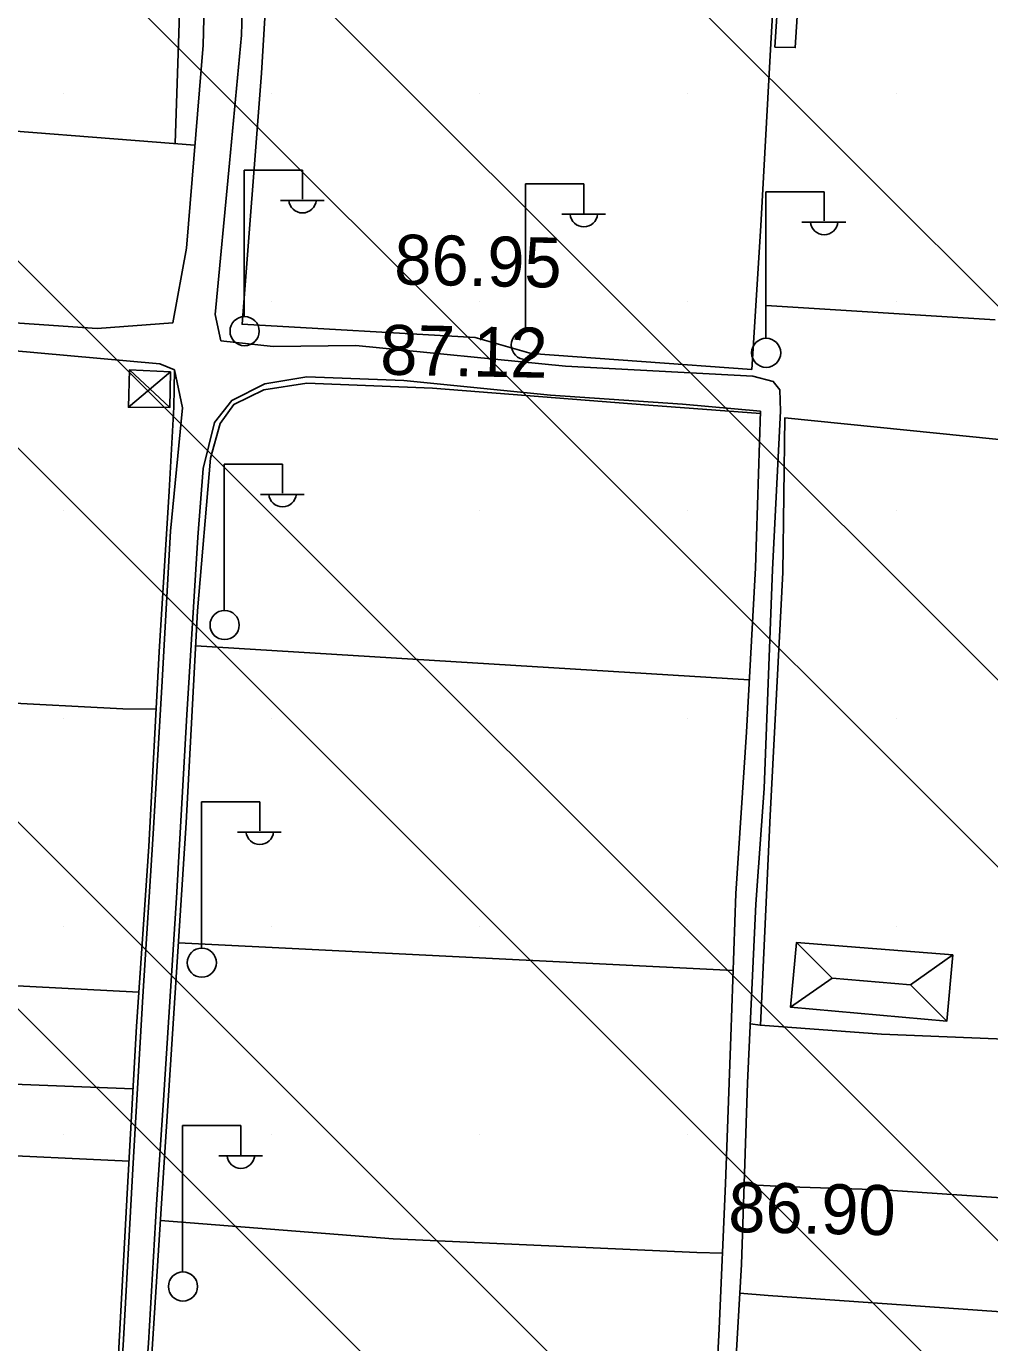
# Model space of a CAD drawing. Extents: x 417995 to 421451, y 4454518 to 4458015.
# Drawn here: x 420435 to 420550.6, y 4456095.4 to 4456253.5 of the extents above; entities that cross this region are included whole.
import ezdxf

# ---------------------------------------------------------------- set-up
doc = ezdxf.new("R2010")
doc.units = 0
for name, color, linetype in [('B_Sera', 7, 'Continuous'), ('B_Sundurma', 7, 'Continuous'), ('Hid_Kanal_Olc_Sigmayan', 7, 'Continuous'), ('S_Elektrik_Diregi', 7, 'Continuous'), ('Sinir_Ist_Duvari', 7, 'Continuous'), ('Sinir_itirazli_Mulkiyet', 7, 'Continuous'), ('Sinir_Tel_bir_taraf', 7, 'Continuous'), ('SN_TR_SIVILASMA', 7, 'Continuous'), ('TRFAT_KHA', 7, 'Continuous'), ('Y_Kot_Noktasi', 7, 'Continuous'), ('Y_Yol_Kotu', 7, 'Continuous'), ('Yol_Sose', 7, 'Continuous'), ('Yol_Toprak_Duz', 7, 'Continuous'), ('Yol_Toprak_Kesik', 7, 'Continuous')]:
    doc.layers.add(name, color=color, linetype=linetype)

msp = doc.modelspace()

# ---------------------------------------------------------------- linework, layer by layer
at = {"layer": 'B_Sera'}
for p, q in [((420527.42, 4456143.44), (420531.71, 4456139.16)), ((420546.2, 4456141.95), (420541.09, 4456138.37)), ((420526.71, 4456135.66), (420531.71, 4456139.16)), ((420541.09, 4456138.37), (420531.71, 4456139.16)), ((420545.47, 4456134), (420541.09, 4456138.37))]:
    msp.add_line(p, q, dxfattribs=at)
msp.add_lwpolyline([(420546.2, 4456141.95), (420545.47, 4456134), (420526.71, 4456135.66), (420527.42, 4456143.44)], close=True, dxfattribs=at)
at = {"layer": 'B_Sundurma'}
for p, q in [((420452.27, 4456211.97), (420447.22, 4456207.72)), ((420452.18, 4456207.69), (420447.36, 4456212.23))]:
    msp.add_line(p, q, dxfattribs=at)
msp.add_lwpolyline([(420452.27, 4456211.97), (420452.18, 4456207.69), (420447.22, 4456207.72), (420447.36, 4456212.23)], close=True, dxfattribs=at)
at = {"layer": 'Hid_Kanal_Olc_Sigmayan'}
msp.add_lwpolyline([(420523.76, 4456219.96), (420551.26, 4456218.22)], dxfattribs=at)
at = {"layer": 'S_Elektrik_Diregi'}
for p, q in [((420461.12, 4456218.7), (420461.12, 4456236.2)), ((420461.12, 4456236.2), (420468.12, 4456236.2)), ((420468.12, 4456232.7), (420468.12, 4456236.2)), ((420494.89, 4456217.04), (420494.89, 4456234.54)), ((420494.89, 4456234.54), (420501.89, 4456234.54)), ((420501.89, 4456231.04), (420501.89, 4456234.54)), ((420523.74, 4456216.1), (420523.74, 4456233.6)), ((420523.74, 4456233.6), (420530.74, 4456233.6)), ((420530.74, 4456230.1), (420530.74, 4456233.6)), ((420465.46, 4456232.56), (420470.71, 4456232.56)), ((420499.23, 4456230.9), (420504.48, 4456230.9)), ((420528.08, 4456229.96), (420533.33, 4456229.96)), ((420458.72, 4456183.4), (420458.72, 4456200.9)), ((420458.72, 4456200.9), (420465.72, 4456200.9)), ((420465.72, 4456197.4), (420465.72, 4456200.9)), ((420463.06, 4456197.26), (420468.31, 4456197.26)), ((420455.98, 4456142.85), (420455.98, 4456160.35)), ((420455.98, 4456160.35), (420462.98, 4456160.35)), ((420462.98, 4456156.85), (420462.98, 4456160.35)), ((420460.32, 4456156.71), (420465.57, 4456156.71)), ((420453.72, 4456103.96), (420453.72, 4456121.46)), ((420453.72, 4456121.46), (420460.72, 4456121.46)), ((420460.72, 4456117.96), (420460.72, 4456121.46)), ((420458.06, 4456117.82), (420463.31, 4456117.82))]:
    msp.add_line(p, q, dxfattribs=at)
for centre in [(420461.16, 4456216.87), (420494.92, 4456215.21), (420523.78, 4456214.26), (420458.76, 4456181.57), (420456.02, 4456141.02), (420453.76, 4456102.13)]:
    msp.add_circle(centre, 1.75, dxfattribs=at)
for centre in [(420468.12, 4456232.72), (420501.89, 4456231.05), (420530.74, 4456230.11), (420465.72, 4456197.42), (420462.98, 4456156.87), (420460.72, 4456117.98)]:
    msp.add_arc(centre, 1.66, 184.8384, 355.1464, dxfattribs=at)
at = {"layer": 'Sinir_Ist_Duvari'}
msp.add_lwpolyline([(420528, 4456262.84), (420527.68, 4456257.19), (420527.28, 4456250.92), (420524.82, 4456250.99), (420525.26, 4456257.82), (420525.67, 4456263.42)], dxfattribs=at)
at = {"layer": 'Sinir_itirazli_Mulkiyet'}
for points in [[(420452.81, 4456239.41), (420453.69, 4456265.96), (420454.42, 4456279.15)], [(420465.05, 4456278.46), (420463.19, 4456247.84), (420460.86, 4456217.7), (420488.83, 4456216.12), (420495.58, 4456214.18), (420522.05, 4456212.28), (420523.13, 4456229.52), (420524.28, 4456250.69), (420525.67, 4456274.61)], [(420387.74, 4456244.3), (420423.41, 4456241.68), (420455.19, 4456239.22)], [(420444.63, 4456076.16), (420446.02, 4456094.02), (420447.12, 4456114.03), (420448.2, 4456133.36), (420449.66, 4456154.96), (420450.89, 4456178.35), (420452.1, 4456197.66), (420452.66, 4456207.74), (420452.73, 4456212.21)], [(420449.23, 4456072.74), (420448.62, 4456072.8), (420449.84, 4456090.83), (420451.18, 4456112.08), (420452.63, 4456134.31), (420454.14, 4456157.82), (420455.52, 4456183.29), (420457.05, 4456201.63), (420458.24, 4456205.79), (420459.85, 4456208.05), (420463.45, 4456209.8), (420468.62, 4456210.63), (420483.72, 4456210.01), (420509.69, 4456207.96), (420523.09, 4456206.97)], [(420521.75, 4456174.98), (420455.29, 4456179.08)], [(420382.37, 4456175.72), (420387.21, 4456175.38), (420406.22, 4456174), (420431.18, 4456172.32), (420446.54, 4456171.52), (420450.53, 4456171.46)], [(420519.82, 4456140.09), (420453.21, 4456143.4)], [(420448.48, 4456137.48), (420432.31, 4456138.31), (420407.84, 4456139.75), (420387.25, 4456140.87), (420380.18, 4456141.38)], [(420523.08, 4456133.51), (420521.87, 4456133.67)], [(420379.22, 4456128.72), (420394.11, 4456127.71), (420419.06, 4456126.98), (420447.78, 4456125.87)], [(420447.3, 4456117.18), (420409.73, 4456118.94), (420378.5, 4456120.18)], [(420587.32, 4456112), (420578.69, 4456111.64), (420559.13, 4456112.28), (420537.78, 4456113.75), (420526.57, 4456114.11), (420521.13, 4456114.37)], [(420518.52, 4456106.12), (420515.44, 4456106.21), (420479.01, 4456107.86), (420451.05, 4456110.06)], [(420520.6, 4456101.34), (420524, 4456101.05), (420556.01, 4456098.8), (420580.2, 4456097.54), (420586.89, 4456097.46)]]:
    msp.add_lwpolyline(points, dxfattribs=at)
at = {"layer": 'Sinir_Tel_bir_taraf'}
msp.add_lwpolyline([(420592.54, 4456257.63), (420592.43, 4456242.43), (420592.11, 4456222.17), (420590.61, 4456199.86), (420589.71, 4456183.61), (420588.88, 4456163.55), (420588.29, 4456145.42), (420587.87, 4456130.4), (420537.64, 4456132.44), (420523.08, 4456133.51), (420524.25, 4456158.68), (420525.77, 4456187.88), (420526.03, 4456206.47), (420558.88, 4456203.15)], dxfattribs=at)
at = {"layer": 'SN_TR_SIVILASMA'}
for p, q in [((421271.63, 4455499.84), (420239.54, 4456531.93)), ((421271.16, 4455455.4), (420227.3, 4456499.27)), ((421270.93, 4455433.18), (420221.05, 4456483.06)), ((421270.47, 4455388.74), (420206.08, 4456453.13)), ((421270.24, 4455366.53), (420198.6, 4456438.16)), ((421269.77, 4455322.09), (420183.63, 4456408.23)), ((421269.54, 4455299.87), (420176.15, 4456393.26))]:
    msp.add_line(p, q, dxfattribs=at)
at = {"layer": 'TRFAT_KHA'}
for p, q in [((420439.37, 4456245.38), (420439.37, 4456245.38)), ((420464.37, 4456245.38), (420464.37, 4456245.38)), ((420489.37, 4456245.38), (420489.37, 4456245.38)), ((420514.37, 4456245.38), (420514.37, 4456245.38)), ((420539.37, 4456245.38), (420539.37, 4456245.38)), ((420439.37, 4456220.38), (420439.37, 4456220.38)), ((420464.37, 4456220.38), (420464.37, 4456220.38)), ((420489.37, 4456220.38), (420489.37, 4456220.38)), ((420514.37, 4456220.38), (420514.37, 4456220.38)), ((420539.37, 4456220.38), (420539.37, 4456220.38)), ((420439.37, 4456195.38), (420439.37, 4456195.38)), ((420464.37, 4456195.38), (420464.37, 4456195.38)), ((420489.37, 4456195.38), (420489.37, 4456195.38)), ((420514.37, 4456195.38), (420514.37, 4456195.38)), ((420539.37, 4456195.38), (420539.37, 4456195.38)), ((420439.37, 4456170.38), (420439.37, 4456170.38)), ((420464.37, 4456170.38), (420464.37, 4456170.38)), ((420489.37, 4456170.38), (420489.37, 4456170.38)), ((420514.37, 4456170.38), (420514.37, 4456170.38)), ((420539.37, 4456170.38), (420539.37, 4456170.38)), ((420439.37, 4456145.38), (420439.37, 4456145.38)), ((420464.37, 4456145.38), (420464.37, 4456145.38)), ((420489.37, 4456145.38), (420489.37, 4456145.38)), ((420514.37, 4456145.38), (420514.37, 4456145.38)), ((420539.37, 4456145.38), (420539.37, 4456145.38)), ((420439.37, 4456120.38), (420439.37, 4456120.38)), ((420464.37, 4456120.38), (420464.37, 4456120.38)), ((420489.37, 4456120.38), (420489.37, 4456120.38)), ((420514.37, 4456120.38), (420514.37, 4456120.38)), ((420539.37, 4456120.38), (420539.37, 4456120.38))]:
    msp.add_line(p, q, dxfattribs=at)
at = {"layer": 'Yol_Sose'}
for points in [[(420522.18, 4456211.47), (420499.67, 4456212.65), (420474.52, 4456215.14), (420464.59, 4456215.04), (420458.31, 4456215.69)], [(420448.08, 4456072.07), (420448.42, 4456079.53), (420449.61, 4456095.33), (420450.59, 4456111.99), (420451.42, 4456124.52), (420452.99, 4456148.8), (420454.22, 4456170.77), (420455.54, 4456192.11), (420456.17, 4456200.37), (420457.55, 4456205.91), (420459.61, 4456208.54), (420463.6, 4456210.54), (420468.65, 4456211.36), (420480.29, 4456210.95), (420497.9, 4456209.16)], [(420452.73, 4456212.21), (420453.7, 4456207.66), (420452.26, 4456192.84)], [(420497.9, 4456209.16), (420513.75, 4456208.11), (420523.1, 4456207.27)], [(420452.26, 4456192.84), (420451.22, 4456174.15), (420450.19, 4456156.49), (420448.95, 4456136.97), (420447.74, 4456116.28), (420446.57, 4456095.03), (420445.01, 4456074.09), (420443.95, 4456052.16), (420442.93, 4456035.37), (420441.92, 4456017.35), (420440.66, 4455998.94), (420439.51, 4455981.71)]]:
    msp.add_lwpolyline(points, dxfattribs=at)
at = {"layer": 'Yol_Toprak_Duz'}
for points in [[(420458.31, 4456215.69), (420457.61, 4456218.85), (420459.35, 4456237.03), (420460.79, 4456252.4), (420461.17, 4456266.86)], [(420331.91, 4456221.1), (420342.73, 4456219.78), (420367.14, 4456218.74), (420397.42, 4456216.41), (420422.01, 4456215.55), (420451, 4456212.96), (420452.73, 4456212.21)], [(420523.52, 4456161.92), (420524.53, 4456188.25), (420525.51, 4456207.27), (420525.42, 4456209.81), (420524.62, 4456210.81), (420522.18, 4456211.47)], [(420518.87, 4456067.3), (420519.52, 4456082.77), (420520.8, 4456104.79), (420521.55, 4456126.57), (420522.53, 4456148.05), (420523.52, 4456161.92)]]:
    msp.add_lwpolyline(points, dxfattribs=at)
at = {"layer": 'Yol_Toprak_Kesik'}
for points in [[(420456.6, 4456267.16), (420456.17, 4456251.23), (420454.19, 4456226.85), (420452.55, 4456217.87), (420443.45, 4456217.2), (420421.89, 4456218.68)], [(420523.1, 4456207.27), (420522.48, 4456188.45), (420521.41, 4456168.71), (420520.15, 4456149.34), (420519.53, 4456132.11), (420518.9, 4456114.49), (420518.12, 4456097.03), (420517.36, 4456082.54), (420516.61, 4456067.57), (420504.37, 4456068.67), (420483.24, 4456070.09), (420457.4, 4456071.41), (420448.08, 4456072.07)]]:
    msp.add_lwpolyline(points, dxfattribs=at)

# ---------------------------------------------------------------- texts
at = {"layer": 'Y_Kot_Noktasi'}
for s, p in [('86.95', (420479.09, 4456222.49)), ('86.90', (420519.19, 4456108.68))]:
    msp.add_text(s, height=6, rotation=358.8289, dxfattribs=at).set_placement(p)
at = {"layer": 'Y_Yol_Kotu'}
msp.add_text('87.12', height=6, rotation=358.8289, dxfattribs=at).set_placement((420477.41, 4456211.66))

doc.saveas('drawing.dxf')
